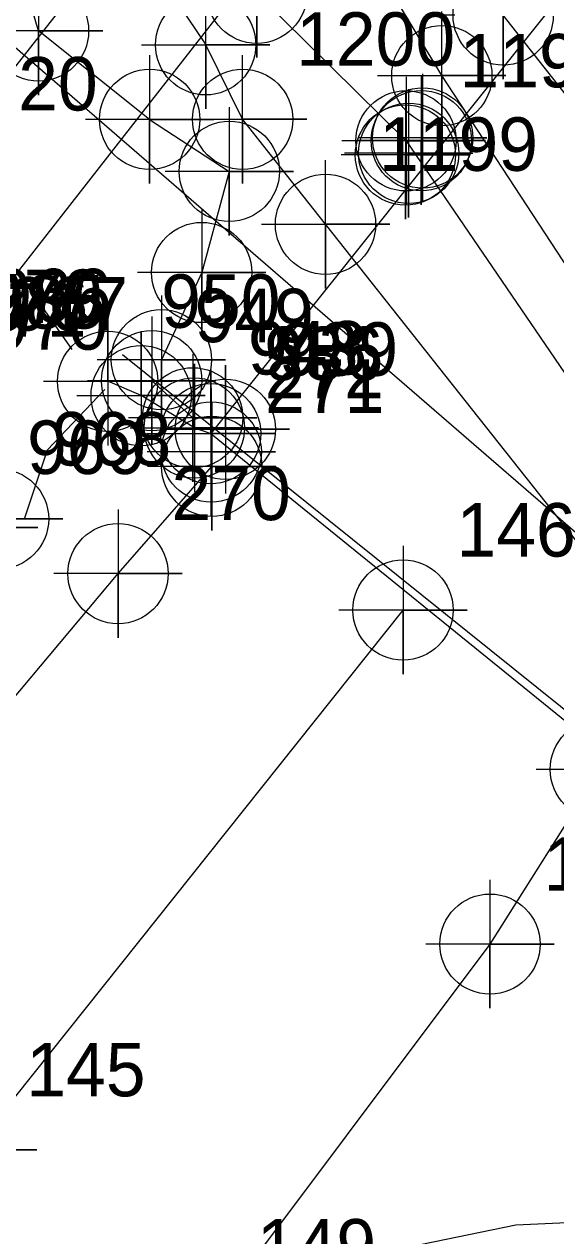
# Model space of a CAD drawing. Extents: x 1497074 to 1501343, y 481943 to 486114.
# Drawn here: x 1498716.7 to 1498741.6, y 484965.4 to 485022 of the extents above; entities that cross this region are included whole.
import ezdxf

# ---------------------------------------------------------------- set-up
doc = ezdxf.new("R2010")
doc.units = 0
for name, color, linetype in [('Exist DTM Breakline', 7, 'Continuous'), ('Exist DTM Breakline Cogo Point CELL', 7, 'Continuous'), ('Exist DTM Breakline Underwater', 7, 'Continuous'), ('Exist DTM Breakline Underwater Cogo Number', 7, 'Continuous'), ('Exist DTM Breakline Underwater Cogo Point CELL', 7, 'Continuous'), ('Exist DTM Crownline', 7, 'Continuous'), ('Exist DTM Crownline Cogo Number', 7, 'Continuous'), ('Exist DTM Crownline Cogo Point CELL', 7, 'Continuous'), ('Exist DTM Regular Point Cogo Number', 7, 'Continuous'), ('Exist Hydro Stream or Body of Water', 7, 'Continuous'), ('Exist Hydro Stream or Body of Water Cogo Number', 7, 'Continuous'), ('Exist Hydro Stream or Body of Water Cogo Point CELL', 7, 'Continuous'), ('Exist Roads EOP', 7, 'Continuous'), ('Exist Roads EOP Cogo Number', 7, 'Continuous'), ('Exist Roads EOP Cogo Point CELL', 7, 'Continuous'), ('Exist Structure Major Bridge Seat Cogo Number', 7, 'Continuous'), ('Exist Structure Major Bridge Seat Cogo Point CELL', 7, 'Continuous'), ('Exist Structure Major Bridge WW', 7, 'Continuous'), ('Exist Structure Major Deck Tunnel Box Culvert', 7, 'Continuous'), ('Exist Structure Major Deck Tunnel Box Culvert Cogo Number', 7, 'Continuous'), ('Exist Structure Major Deck Tunnel Box Culvert Cogo Point CELL', 7, 'Continuous'), ('Exist Structure Minor Head and End Wall Cogo Number', 7, 'Continuous'), ('Exist Structure Minor Head and End Wall Cogo Point CELL', 7, 'Continuous'), ('PH Exist DTM Boundary', 7, 'Continuous'), ('PH Exist DTM Breakline', 7, 'Continuous')]:
    doc.layers.add(name, color=color, linetype=linetype)

msp = doc.modelspace()

# ---------------------------------------------------------------- linework, layer by layer
at = {"layer": 'Exist DTM Breakline'}
msp.add_line((1498724.597, 485003.604), (1498722.678, 485005.337), dxfattribs=at)
for points in [[(1498722.579, 485017.561), (1498717.386, 485021.694), (1498715.352, 485028.501), (1498705.922, 485036.893), (1498699.016, 485036.8), (1498689.554, 485037.34), (1498680.666, 485042.155), (1498672.012, 485048.685), (1498664.499, 485055.715), (1498658.964, 485058.875), (1498652.675, 485070.479), (1498646.214, 485079.983), (1498641.2, 485087.985), (1498638.953, 485096.725), (1498633.551, 485105.329)], [(1498771.972, 484980.758), (1498739.116, 485022.436), (1498734.831, 485026.719), (1498732.74, 485030.214)], [(1498722.579, 485017.561), (1498726.306, 485015.127), (1498725.018, 485010.399), (1498723.135, 485006.32)], [(1498724.677, 485003.129), (1498725.437, 485002.865)]]:
    msp.add_lwpolyline(points, dxfattribs=at)
at = {"layer": 'Exist DTM Breakline Cogo Point CELL'}
for points in [[(1498739.116, 485025.436), (1498739.116, 485019.436), (1498739.116, 485022.436), (1498742.116, 485022.436), (1498736.116, 485022.436)], [(1498717.386, 485024.694), (1498717.386, 485018.694), (1498717.386, 485021.694), (1498720.386, 485021.694), (1498714.386, 485021.694)], [(1498722.579, 485020.561), (1498722.579, 485014.561), (1498722.579, 485017.561), (1498725.579, 485017.561), (1498719.579, 485017.561)], [(1498735.288, 485019.568), (1498735.288, 485013.568), (1498735.288, 485016.568), (1498738.288, 485016.568), (1498732.288, 485016.568)], [(1498735.346, 485019.69), (1498735.346, 485013.69), (1498735.346, 485016.69), (1498738.346, 485016.69), (1498732.346, 485016.69)], [(1498734.545, 485018.895), (1498734.545, 485012.895), (1498734.545, 485015.895), (1498737.545, 485015.895), (1498731.545, 485015.895)], [(1498734.695, 485018.975), (1498734.695, 485012.975), (1498734.695, 485015.975), (1498737.695, 485015.975), (1498731.695, 485015.975)], [(1498726.306, 485018.127), (1498726.306, 485012.127), (1498726.306, 485015.127), (1498729.306, 485015.127), (1498723.306, 485015.127)], [(1498725.018, 485013.399), (1498725.018, 485007.399), (1498725.018, 485010.399), (1498728.018, 485010.399), (1498722.018, 485010.399)], [(1498723.135, 485009.32), (1498723.135, 485003.32), (1498723.135, 485006.32), (1498726.135, 485006.32), (1498720.135, 485006.32)], [(1498722.678, 485008.337), (1498722.678, 485002.337), (1498722.678, 485005.337), (1498725.678, 485005.337), (1498719.678, 485005.337)], [(1498724.597, 485006.604), (1498724.597, 485000.604), (1498724.597, 485003.604), (1498727.597, 485003.604), (1498721.597, 485003.604)]]:
    msp.add_lwpolyline(points, dxfattribs=at)
for centre in [(1498739.116, 485022.436), (1498717.386, 485021.694), (1498722.579, 485017.561), (1498735.288, 485016.568), (1498735.346, 485016.69), (1498734.545, 485015.895), (1498734.695, 485015.975), (1498726.306, 485015.127), (1498725.018, 485010.399), (1498723.135, 485006.32), (1498722.678, 485005.337), (1498724.597, 485003.604)]:
    msp.add_circle(centre, 2.344, dxfattribs=at)
at = {"layer": 'Exist DTM Breakline Underwater'}
msp.add_lwpolyline([(1498727.595, 485023.459), (1498734.573, 485016.558), (1498750.727, 484992.894)], dxfattribs=at)
at = {"layer": 'Exist DTM Breakline Underwater Cogo Point CELL'}
for points in [[(1498727.595, 485026.459), (1498727.595, 485020.459), (1498727.595, 485023.459), (1498730.595, 485023.459), (1498724.595, 485023.459)], [(1498734.573, 485019.558), (1498734.573, 485013.558), (1498734.573, 485016.558), (1498737.573, 485016.558), (1498731.573, 485016.558)]]:
    msp.add_lwpolyline(points, dxfattribs=at)
for centre in [(1498727.595, 485023.459), (1498734.573, 485016.558)]:
    msp.add_circle(centre, 2.344, dxfattribs=at)
at = {"layer": 'Exist DTM Crownline'}
msp.add_lwpolyline([(1498174.514, 484418.762), (1498211.757, 484454.633), (1498248.883, 484490.298), (1498287.28, 484525.885), (1498324.11, 484560.628), (1498360.291, 484595.61), (1498397.16, 484630.832), (1498419.582, 484652.786), (1498435.06, 484667.859), (1498471.558, 484703.237), (1498507.821, 484739.068), (1498544.952, 484775.099), (1498579.438, 484811.194), (1498593.315, 484825.813), (1498614.797, 484848.72), (1498648.903, 484888.105), (1498682.161, 484928.338), (1498714.314, 484969.374), (1498734.432, 484994.616)], dxfattribs=at)
at = {"layer": 'Exist DTM Crownline Cogo Point CELL'}
for points in [[(1498734.432, 484997.616), (1498734.432, 484991.616), (1498734.432, 484994.616), (1498737.432, 484994.616), (1498731.432, 484994.616)], [(1498714.314, 484972.374), (1498714.314, 484966.374), (1498714.314, 484969.374), (1498717.314, 484969.374), (1498711.314, 484969.374)]]:
    msp.add_lwpolyline(points, dxfattribs=at)
msp.add_circle((1498734.432, 484994.616), 2.344, dxfattribs=at)
at = {"layer": 'Exist Hydro Stream or Body of Water'}
for points in [[(1498718.06, 485030.276), (1498719.89, 485028.598), (1498721.355, 485026.767), (1498725.203, 485021.048)], [(1498752.438, 484994.867), (1498736.246, 485019.606), (1498732.838, 485025.301), (1498730.329, 485028.017)], [(1498748.628, 484990.164), (1498730.808, 485012.654), (1498726.932, 485017.567), (1498725.203, 485021.048)]]:
    msp.add_lwpolyline(points, dxfattribs=at)
at = {"layer": 'Exist Hydro Stream or Body of Water Cogo Point CELL'}
for points in [[(1498722.203, 485021.048), (1498728.203, 485021.048), (1498725.203, 485021.048), (1498725.203, 485018.048), (1498725.203, 485024.048)], [(1498733.246, 485019.606), (1498739.246, 485019.606), (1498736.246, 485019.606), (1498736.246, 485016.606), (1498736.246, 485022.606)], [(1498723.932, 485017.567), (1498729.932, 485017.567), (1498726.932, 485017.567), (1498726.932, 485014.567), (1498726.932, 485020.567)], [(1498727.808, 485012.654), (1498733.808, 485012.654), (1498730.808, 485012.654), (1498730.808, 485009.654), (1498730.808, 485015.654)]]:
    msp.add_lwpolyline(points, dxfattribs=at)
for centre in [(1498725.203, 485021.048), (1498736.246, 485019.606), (1498726.932, 485017.567), (1498730.808, 485012.654)]:
    msp.add_circle(centre, 2.344, dxfattribs=at)
at = {"layer": 'Exist Roads EOP'}
for points in [[(1498705.53, 484977.748), (1498721.106, 484996.319), (1498725.484, 485001.334), (1498725.462, 485002.009)], [(1498743.659, 484987.162), (1498738.498, 484978.991), (1498725.098, 484961.132), (1498703.009, 484933.772), (1498691.756, 484919.758), (1498658.665, 484879.665), (1498641.021, 484858.797), (1498630.746, 484847.819), (1498623.098, 484838.96), (1498603.65, 484817.74), (1498589.503, 484802.3), (1498575.555, 484786.504), (1498555.482, 484765.723), (1498538.212, 484747.039), (1498518.626, 484726.675), (1498501.899, 484709.282), (1498485.079, 484691.463), (1498474.433, 484677.642), (1498470.633, 484672.31)]]:
    msp.add_lwpolyline(points, dxfattribs=at)
at = {"layer": 'Exist Roads EOP Cogo Point CELL'}
for points in [[(1498725.462, 485005.009), (1498725.462, 484999.009), (1498725.462, 485002.009), (1498728.462, 485002.009), (1498722.462, 485002.009)], [(1498725.484, 485004.334), (1498725.484, 484998.334), (1498725.484, 485001.334), (1498728.484, 485001.334), (1498722.484, 485001.334)], [(1498721.106, 484999.319), (1498721.106, 484993.319), (1498721.106, 484996.319), (1498724.106, 484996.319), (1498718.106, 484996.319)], [(1498743.659, 484990.162), (1498743.659, 484984.162), (1498743.659, 484987.162), (1498746.659, 484987.162), (1498740.659, 484987.162)], [(1498738.498, 484981.991), (1498738.498, 484975.991), (1498738.498, 484978.991), (1498741.498, 484978.991), (1498735.498, 484978.991)]]:
    msp.add_lwpolyline(points, dxfattribs=at)
for centre in [(1498725.462, 485002.009), (1498725.484, 485001.334), (1498721.106, 484996.319), (1498743.659, 484987.162), (1498738.498, 484978.991)]:
    msp.add_circle(centre, 2.344, dxfattribs=at)
at = {"layer": 'Exist Structure Major Bridge Seat Cogo Point CELL'}
msp.add_lwpolyline([(1498723.126, 485003.07), (1498729.126, 485003.07), (1498726.126, 485003.07), (1498726.126, 485006.07), (1498726.126, 485000.07)], dxfattribs=at)
msp.add_circle((1498726.126, 485003.07), 2.344, dxfattribs=at)
at = {"layer": 'Exist Structure Major Bridge WW'}
msp.add_lwpolyline([(1498724.677, 485003.129), (1498722.185, 485004.641), (1498720.622, 485005.313)], dxfattribs=at)
at = {"layer": 'Exist Structure Major Deck Tunnel Box Culvert'}
for points in [[(1498737.263, 485037.123), (1498732.319, 485040.456), (1498707.322, 485008.6), (1498712.384, 485005.277), (1498737.263, 485037.123)], [(1498763.166, 485010.731), (1498743.803, 485025.883), (1498725.437, 485002.865), (1498744.796, 484987.193), (1498763.166, 485010.731)]]:
    msp.add_lwpolyline(points, dxfattribs=at)
at = {"layer": 'Exist Structure Major Deck Tunnel Box Culvert Cogo Point CELL'}
msp.add_lwpolyline([(1498722.437, 485002.865), (1498728.437, 485002.865), (1498725.437, 485002.865), (1498725.437, 485005.865), (1498725.437, 484999.865)], dxfattribs=at)
msp.add_circle((1498725.437, 485002.865), 2.344, dxfattribs=at)
at = {"layer": 'Exist Structure Minor Head and End Wall Cogo Point CELL'}
for points in [[(1498717.622, 485005.313), (1498723.622, 485005.313), (1498720.622, 485005.313), (1498720.622, 485008.313), (1498720.622, 485002.313)], [(1498719.185, 485004.641), (1498725.185, 485004.641), (1498722.185, 485004.641), (1498722.185, 485007.641), (1498722.185, 485001.641)], [(1498721.677, 485003.129), (1498727.677, 485003.129), (1498724.677, 485003.129), (1498724.677, 485006.129), (1498724.677, 485000.129)], [(1498712.517, 484998.874), (1498718.517, 484998.874), (1498715.517, 484998.874), (1498715.517, 485001.874), (1498715.517, 484995.874)], [(1498711.35, 484998.477), (1498717.35, 484998.477), (1498714.35, 484998.477), (1498714.35, 485001.477), (1498714.35, 484995.477)]]:
    msp.add_lwpolyline(points, dxfattribs=at)
for centre in [(1498720.622, 485005.313), (1498722.185, 485004.641), (1498724.677, 485003.129), (1498715.517, 484998.874)]:
    msp.add_circle(centre, 2.344, dxfattribs=at)
at = {"layer": 'PH Exist DTM Boundary'}
for points in [[(1498924.229, 484841.058), (1498545.187, 485168.899), (1498846.505, 485569.157), (1499227.591, 485244.031)], [(1498186.432, 484771.69), (1498560.82, 484438.227), (1498782.888, 484653.307), (1498924.229, 484841.058), (1498545.187, 485168.899), (1498406.944, 484985.263)]]:
    msp.add_lwpolyline(points, close=True, dxfattribs=at)
at = {"layer": 'PH Exist DTM Breakline'}
for points in [[(1498718.967, 485006.806), (1498716.352, 485010.527), (1498713.215, 485013.525), (1498709.673, 485015.238), (1498703.815, 485015.229), (1498698.078, 485013.837)], [(1498721.307, 485006.558), (1498746.064, 484986.682)], [(1498716.742, 484998.932), (1498717.813, 485002.114), (1498720.461, 485004.903), (1498720.493, 485004.923)], [(1498706.548, 484921.991), (1498706.128, 484926.578), (1498707.646, 484931.296), (1498711.686, 484935.671), (1498715.529, 484941.782), (1498720.924, 484949.822), (1498726.19, 484955.716), (1498730.854, 484960.758), (1498734.775, 484964.844), (1498739.701, 484965.861), (1498744.506, 484966.086), (1498746.012, 484969.019), (1498747.507, 484974.223), (1498748.062, 484978.132), (1498747.785, 484981.236)]]:
    msp.add_lwpolyline(points, dxfattribs=at)

# ---------------------------------------------------------------- texts
at = {"layer": 'Exist DTM Breakline Underwater Cogo Number'}
msp.add_text('1198', height=2.5, dxfattribs=at).set_placement((1498737.073, 485019.058))
at = {"layer": 'Exist DTM Crownline Cogo Number'}
for s, p in [('146', (1498736.932, 484997.116)), ('145', (1498716.814, 484971.874))]:
    msp.add_text(s, height=2.5, dxfattribs=at).set_placement(p)
at = {"layer": 'Exist DTM Regular Point Cogo Number'}
msp.add_text('1320', height=2.5, dxfattribs=at).set_placement((1498712.716, 485017.976))
at = {"layer": 'Exist Hydro Stream or Body of Water Cogo Number'}
for s, p in [('1200', (1498729.432, 485020.067)), ('1199', (1498733.308, 485015.154))]:
    msp.add_text(s, height=2.5, dxfattribs=at).set_placement(p)
at = {"layer": 'Exist Roads EOP Cogo Number'}
for s, p in [('272', (1498727.962, 485004.509)), ('271', (1498727.984, 485003.834)), ('270', (1498723.606, 484998.819)), ('148', (1498740.998, 484981.491)), ('149', (1498727.598, 484963.632))]:
    msp.add_text(s, height=2.5, dxfattribs=at).set_placement(p)
at = {"layer": 'Exist Structure Major Bridge Seat Cogo Number'}
for s, p in [('979', (1498714.827, 485008.037)), ('939', (1498728.626, 485005.57))]:
    msp.add_text(s, height=2.5, dxfattribs=at).set_placement(p)
at = {"layer": 'Exist Structure Major Deck Tunnel Box Culvert Cogo Number'}
for s, p in [('985', (1498714.884, 485007.777)), ('936', (1498727.937, 485005.365))]:
    msp.add_text(s, height=2.5, dxfattribs=at).set_placement(p)
at = {"layer": 'Exist Structure Minor Head and End Wall Cogo Number'}
for s, p in [('966', (1498715.223, 485008.073)), ('967', (1498715.996, 485007.683)), ('950', (1498723.122, 485007.813)), ('971', (1498714.044, 485007.397)), ('949', (1498724.685, 485007.141)), ('970', (1498715.054, 485006.791)), ('948', (1498727.177, 485005.629)), ('968', (1498718.017, 485001.374)), ('969', (1498716.85, 485000.977))]:
    msp.add_text(s, height=2.5, dxfattribs=at).set_placement(p)

doc.saveas('drawing.dxf')
